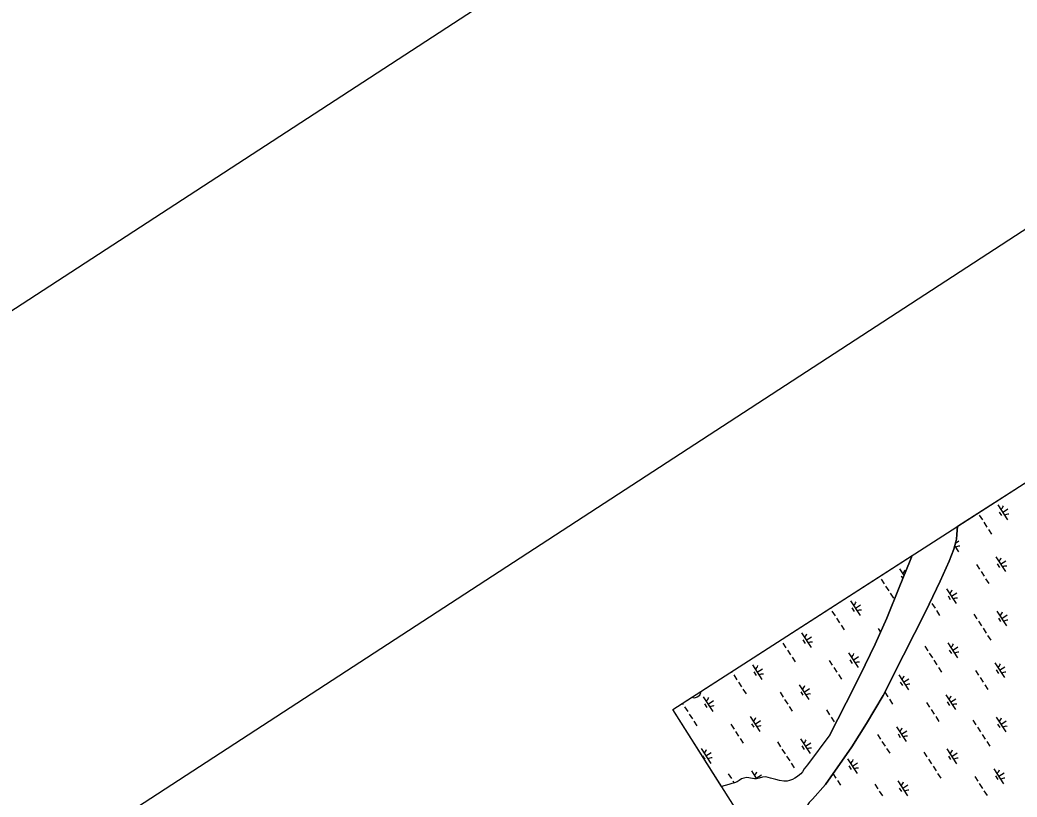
# Model space of a CAD drawing. Extents: x 3953924 to 3974542, y 193747 to 216192.
# Drawn here: x 3956097 to 3958928, y 209215 to 211422 of the extents above; entities that cross this region are included whole.
import ezdxf

# ---------------------------------------------------------------- set-up
doc = ezdxf.new("R2010")
doc.units = 0
for name, color, linetype in [('G-ANNO-NPLT', 7, 'Continuous'), ('V-ANNO-SYMB', 7, 'Continuous'), ('V-GRID-FRAM', 7, 'Continuous'), ('V-TOPO-SHOR', 7, 'Continuous'), ('V-WETL-SWMP', 7, 'Continuous')]:
    doc.layers.add(name, color=color, linetype=linetype)

msp = doc.modelspace()

# ---------------------------------------------------------------- linework, layer by layer
at = {"layer": 'G-ANNO-NPLT'}
msp.add_lwpolyline([(3954168.8, 209355.9), (3964170.5, 193991), (3974297.3, 200583), (3964295.6, 215947.9)], close=True, dxfattribs=at)
at = {"layer": 'V-ANNO-SYMB'}
msp.add_lwpolyline([(3955180.9, 208373.9), (3964205.1, 194510.7), (3973808.1, 200761.7), (3964783.9, 214624.9), (3955180.9, 208373.9)], dxfattribs=at)
at = {"layer": 'V-GRID-FRAM'}
msp.add_lwpolyline([(3964669.3, 213787.9), (3972946, 201072.9), (3966057, 196668.5), (3957950.8, 209463.9), (3964669.3, 213787.9)], dxfattribs=at)
at = {"layer": 'V-TOPO-SHOR'}
for points in [[(3958759.3, 209984.3), (3958757, 209961), (3958755.7, 209948.2), (3958754.2, 209940), (3958748.7, 209919), (3958735, 209885.4), (3958709.9, 209828.9), (3958667.8, 209741.2), (3958605.3, 209618.8), (3958547.9, 209504.3), (3958500.5, 209423.9), (3958458.8, 209358.1)], [(3958396.8, 209392.6), (3958465.6, 209527.7), (3958497.1, 209591.3), (3958525.6, 209649.2), (3958558.3, 209723.7), (3958593.7, 209810.7), (3958624.9, 209886.9), (3958629.9, 209901)], [(3958396.8, 209392.6), (3958333.2, 209306.7), (3958324.1, 209295.6), (3958318.7, 209287.2), (3958313.7, 209281.8), (3958310.4, 209278.3), (3958304.4, 209273.7), (3958297.4, 209269.1), (3958290.3, 209265.7), (3958281.8, 209262.5), (3958274.9, 209260.9), (3958266.7, 209260.5), (3958266.1, 209260.5), (3958253.7, 209262.3), (3958243, 209265.2), (3958235.7, 209267.3), (3958228.5, 209269.6), (3958221.7, 209271.4), (3958214.3, 209272.5), (3958205, 209271.9), (3958196.3, 209269.4), (3958188.3, 209267.4), (3958183, 209267.4), (3958177.2, 209268.6), (3958160.6, 209271.2), (3958151.9, 209269.3), (3958146.1, 209267), (3958139.1, 209262.5), (3958133.1, 209258.8), (3958126, 209255.6), (3958118.6, 209253.7), (3958110.2, 209251.3), (3958089.4, 209245.2)], [(3958458.8, 209358.1), (3958384, 209251.6), (3958347.7, 209209.9), (3958342.1, 209205.1), (3958337.6, 209200.5), (3958333.6, 209193.9), (3958332.5, 209189.3), (3958331.8, 209184.8), (3958331.8, 209179.2), (3958332.9, 209171.6), (3958334.1, 209163.7), (3958335.5, 209155.8), (3958336.8, 209148), (3958338.1, 209141.6), (3958339.3, 209133.4), (3958340, 209123.9), (3958340.3, 209110.5), (3958338.8, 209096.3), (3958336.9, 209088), (3958333.9, 209080.7), (3958270.8, 208977.7), (3958265.1, 208967.9)]]:
    msp.add_lwpolyline(points, dxfattribs=at)
at = {"layer": 'V-WETL-SWMP'}
for p, q in [((3958759.3, 209984.3), (3959380.1, 210383.8)), ((3958873.5, 210044.9), (3958900.8, 210003)), ((3958820.8, 210015.9), (3958829.5, 210002.4)), ((3958877.4, 210024.8), (3958883.9, 210014.7)), ((3958887.1, 210023.9), (3958902.2, 210033.8)), ((3958833.9, 209995.7), (3958842.6, 209982.3)), ((3958755.7, 209948.2), (3958757, 209961)), ((3958757, 209961), (3958759.3, 209984.3)), ((3958846.9, 209975.6), (3958855.7, 209962.2)), ((3958748.7, 209919), (3958754.2, 209940)), ((3958753.3, 209936.9), (3958762.8, 209943)), ((3958754.2, 209940), (3958755.7, 209948.2)), ((3958735, 209885.4), (3958748.7, 209919)), ((3958751.1, 209928.1), (3958761.4, 209912.3)), ((3958029.9, 209514.9), (3958629.9, 209901)), ((3958624.9, 209886.9), (3958593.7, 209810.7)), ((3958629.9, 209901), (3958624.9, 209886.9)), ((3958709.9, 209828.9), (3958735, 209885.4)), ((3958812.7, 209875.9), (3958821.5, 209862.5)), ((3958867.5, 209897.5), (3958894.8, 209855.6)), ((3958871.4, 209877.4), (3958877.9, 209867.3)), ((3958881.1, 209876.6), (3958896.2, 209886.4)), ((3958594.7, 209863.4), (3958607.3, 209844)), ((3958825.8, 209855.7), (3958834.6, 209842.3)), ((3958537.3, 209841.4), (3958537.6, 209841.1)), ((3958542, 209834.4), (3958550.7, 209821)), ((3958598.6, 209843.3), (3958603.8, 209835.3)), ((3958667.8, 209741.2), (3958709.9, 209828.9)), ((3958838.9, 209835.6), (3958847.7, 209822.2)), ((3958555, 209814.3), (3958563.8, 209800.8)), ((3958593.7, 209810.7), (3958558.3, 209723.7)), ((3958568.1, 209794.1), (3958576.9, 209780.7)), ((3958728.1, 209806.8), (3958755.4, 209764.9)), ((3958741.7, 209785.8), (3958756.8, 209795.7)), ((3958455.3, 209772.7), (3958482.6, 209730.8)), ((3958468.9, 209751.7), (3958484, 209761.5)), ((3958686.4, 209765), (3958695.2, 209751.6)), ((3958732, 209786.7), (3958738.5, 209776.6)), ((3958397.5, 209751.4), (3958398.2, 209750.3)), ((3958402.5, 209743.6), (3958411.3, 209730.2)), ((3958459.2, 209752.5), (3958465.7, 209742.5)), ((3958605.3, 209618.8), (3958667.8, 209741.2)), ((3958699.5, 209744.9), (3958708.3, 209731.5)), ((3958805.2, 209734.9), (3958813.9, 209721.5)), ((3958871, 209743.8), (3958898.3, 209701.9)), ((3958884.6, 209722.9), (3958899.7, 209732.7)), ((3958415.6, 209723.5), (3958424.4, 209710.1)), ((3958558.3, 209723.7), (3958525.6, 209649.2)), ((3958818.3, 209714.8), (3958827, 209701.4)), ((3958874.9, 209723.7), (3958881.4, 209713.6)), ((3958315.9, 209681.9), (3958343.1, 209640)), ((3958428.7, 209703.4), (3958437.5, 209690)), ((3958533.9, 209694.4), (3958540.8, 209683.8)), ((3958831.4, 209694.7), (3958840.1, 209681.3)), ((3958257.6, 209661.4), (3958258.8, 209659.6)), ((3958263.1, 209652.9), (3958271.9, 209639.5)), ((3958319.8, 209661.8), (3958326.3, 209651.7)), ((3958329.5, 209661), (3958344.6, 209670.8)), ((3958525.6, 209649.2), (3958497.1, 209591.3)), ((3958731.6, 209653.1), (3958758.9, 209611.2)), ((3958844.4, 209674.6), (3958853.2, 209661.2)), ((3958276.2, 209632.8), (3958285, 209619.4)), ((3958449.3, 209625.3), (3958476.6, 209583.4)), ((3958547.9, 209504.3), (3958605.3, 209618.8)), ((3958665.8, 209644.2), (3958674.5, 209630.7)), ((3958678.9, 209624), (3958687.6, 209610.6)), ((3958735.5, 209633), (3958742, 209622.9)), ((3958745.2, 209632.1), (3958760.3, 209642)), ((3958176.5, 209591.2), (3958203.7, 209549.3)), ((3958289.3, 209612.6), (3958298.1, 209599.2)), ((3958394.5, 209603.6), (3958403.3, 209590.2)), ((3958453.2, 209605.2), (3958459.7, 209595.1)), ((3958462.9, 209604.4), (3958478, 209614.2)), ((3958497.1, 209591.3), (3958465.6, 209527.7)), ((3958692, 209603.9), (3958700.7, 209590.5)), ((3958865, 209596.5), (3958892.3, 209554.6)), ((3958117.7, 209571.4), (3958119.4, 209568.8)), ((3958123.7, 209562.1), (3958132.5, 209548.7)), ((3958180.4, 209571), (3958186.9, 209561)), ((3958190.1, 209570.2), (3958205.2, 209580)), ((3958407.6, 209583.5), (3958416.4, 209570.1)), ((3958420.7, 209563.4), (3958429.5, 209550)), ((3958592.2, 209562.3), (3958619.5, 209520.4)), ((3958705, 209583.8), (3958713.8, 209570.4)), ((3958810.3, 209574.8), (3958819, 209561.4)), ((3958868.9, 209576.3), (3958875.5, 209566.3)), ((3958878.6, 209575.5), (3958893.7, 209585.3)), ((3958136.8, 209542), (3958145.6, 209528.6)), ((3958309.9, 209534.6), (3958337.2, 209492.7)), ((3958596.1, 209542.2), (3958602.6, 209532.2)), ((3958605.8, 209541.4), (3958620.9, 209551.2)), ((3958823.3, 209554.7), (3958832.1, 209541.3)), ((3958836.4, 209534.6), (3958845.2, 209521.2)), ((3958027.4, 209504.9), (3958030, 209512)), ((3958030, 209512), (3958029.9, 209514.9)), ((3958149.9, 209521.9), (3958158.7, 209508.5)), ((3958255.1, 209512.9), (3958263.9, 209499.5)), ((3958313.8, 209514.4), (3958320.3, 209504.4)), ((3958323.5, 209513.6), (3958338.6, 209523.4)), ((3958465.6, 209527.7), (3958396.8, 209392.6)), ((3958552.5, 209513.2), (3958561.3, 209499.8)), ((3958725.6, 209505.7), (3958752.9, 209463.8)), ((3957950.8, 209463.9), (3958006.6, 209499.9)), ((3957977.8, 209481.3), (3957980, 209478.1)), ((3958006.6, 209499.9), (3958007.9, 209498.6)), ((3958007.9, 209498.6), (3958013.4, 209497.6)), ((3958013.4, 209497.6), (3958020.3, 209499.8)), ((3958020.3, 209499.8), (3958027.4, 209504.9)), ((3958037.1, 209500.4), (3958064.3, 209458.5)), ((3958041, 209480.3), (3958047.5, 209470.2)), ((3958050.7, 209479.5), (3958065.8, 209489.3)), ((3958268.2, 209492.8), (3958277, 209479.4)), ((3958500.5, 209423.9), (3958547.9, 209504.3)), ((3958565.6, 209493.1), (3958574.4, 209479.7)), ((3958670.8, 209484.1), (3958679.6, 209470.6)), ((3958729.5, 209485.6), (3958736, 209475.5)), ((3958739.2, 209484.8), (3958754.3, 209494.6)), ((3958089.4, 209245.2), (3957950.8, 209463.9)), ((3957984.3, 209471.4), (3957993.1, 209458)), ((3957997.4, 209451.3), (3958006.2, 209437.9)), ((3958281.3, 209472.7), (3958290, 209459.2)), ((3958387, 209462.7), (3958395.7, 209449.3)), ((3958683.9, 209463.9), (3958692.7, 209450.5)), ((3958010.5, 209431.2), (3958019.2, 209417.7)), ((3958115.7, 209422.1), (3958124.5, 209408.7)), ((3958170.5, 209443.8), (3958197.8, 209401.9)), ((3958174.4, 209423.7), (3958180.9, 209413.6)), ((3958184.1, 209422.9), (3958199.2, 209432.7)), ((3958400, 209442.6), (3958408.8, 209429.1)), ((3958458.8, 209358.1), (3958500.5, 209423.9)), ((3958697, 209443.8), (3958705.8, 209430.4)), ((3958802.7, 209433.8), (3958811.4, 209420.4)), ((3958868.5, 209442.8), (3958895.8, 209400.9)), ((3958872.4, 209422.6), (3958878.9, 209412.6)), ((3958882.1, 209421.8), (3958897.2, 209431.6)), ((3958128.8, 209402), (3958137.5, 209388.6)), ((3958396.8, 209392.6), (3958333.2, 209306.7)), ((3958531.4, 209393.3), (3958540.2, 209379.9)), ((3958586.2, 209415), (3958613.5, 209373.1)), ((3958590.1, 209394.9), (3958596.6, 209384.8)), ((3958599.8, 209394), (3958614.9, 209403.9)), ((3958815.8, 209413.7), (3958824.5, 209400.3)), ((3958828.9, 209393.6), (3958837.6, 209380.2)), ((3958141.9, 209381.9), (3958150.6, 209368.5)), ((3958247.6, 209371.9), (3958256.3, 209358.5)), ((3958313.4, 209380.9), (3958340.6, 209339)), ((3958327, 209359.9), (3958342.1, 209369.7)), ((3958544.5, 209373.2), (3958553.3, 209359.8)), ((3958842, 209373.5), (3958850.7, 209360.1)), ((3958031.1, 209353.1), (3958058.4, 209311.2)), ((3958044.7, 209332.1), (3958059.8, 209341.9)), ((3958260.6, 209351.8), (3958269.4, 209338.4)), ((3958317.3, 209360.7), (3958323.8, 209350.7)), ((3958384, 209251.6), (3958458.8, 209358.1)), ((3958557.6, 209353.1), (3958566.4, 209339.7)), ((3958663.3, 209343.1), (3958672, 209329.7)), ((3958729.1, 209352), (3958756.4, 209310.1)), ((3958742.7, 209331.1), (3958757.8, 209340.9)), ((3958035, 209332.9), (3958041.5, 209322.9)), ((3958273.7, 209331.7), (3958282.5, 209318.3)), ((3958286.8, 209311.6), (3958295.6, 209298.2)), ((3958446.8, 209324.2), (3958474.1, 209282.3)), ((3958460.4, 209303.3), (3958475.5, 209313.1)), ((3958676.4, 209323), (3958685.1, 209309.6)), ((3958733, 209331.9), (3958739.5, 209321.8)), ((3958108.1, 209281.2), (3958116.9, 209267.8)), ((3958174, 209290.1), (3958188.7, 209267.5)), ((3958187.6, 209269.2), (3958202.7, 209279)), ((3958313.7, 209281.8), (3958310.4, 209278.3)), ((3958318.7, 209287.2), (3958313.7, 209281.8)), ((3958324.1, 209295.6), (3958318.7, 209287.2)), ((3958333.2, 209306.7), (3958324.1, 209295.6)), ((3958405.4, 209282), (3958413.9, 209269)), ((3958450.7, 209304.1), (3958457.2, 209294.1)), ((3958689.5, 209302.9), (3958698.2, 209289.5)), ((3958702.5, 209282.8), (3958711.3, 209269.3)), ((3958862.5, 209295.4), (3958889.8, 209253.5)), ((3958876.1, 209274.5), (3958891.2, 209284.3)), ((3958110.2, 209251.3), (3958089.4, 209245.2)), ((3958118.6, 209253.7), (3958110.2, 209251.3)), ((3958126, 209255.6), (3958118.6, 209253.7)), ((3958121.2, 209261.1), (3958125, 209255.3)), ((3958133.1, 209258.8), (3958126, 209255.6)), ((3958139.1, 209262.5), (3958133.1, 209258.8)), ((3958146.1, 209267), (3958139.1, 209262.5)), ((3958151.9, 209269.3), (3958146.1, 209267)), ((3958160.6, 209271.2), (3958151.9, 209269.3)), ((3958177.2, 209268.6), (3958160.6, 209271.2)), ((3958183, 209267.4), (3958177.2, 209268.6)), ((3958177.9, 209270), (3958179, 209268.2)), ((3958188.3, 209267.4), (3958183, 209267.4)), ((3958196.3, 209269.4), (3958188.3, 209267.4)), ((3958205, 209271.9), (3958196.3, 209269.4)), ((3958214.3, 209272.5), (3958205, 209271.9)), ((3958221.7, 209271.4), (3958214.3, 209272.5)), ((3958228.5, 209269.6), (3958221.7, 209271.4)), ((3958235.7, 209267.3), (3958228.5, 209269.6)), ((3958243, 209265.2), (3958235.7, 209267.3)), ((3958253.7, 209262.3), (3958243, 209265.2)), ((3958266.1, 209260.5), (3958253.7, 209262.3)), ((3958266.7, 209260.5), (3958266.1, 209260.5)), ((3958274.9, 209260.9), (3958266.7, 209260.5)), ((3958281.8, 209262.5), (3958274.9, 209260.9)), ((3958290.3, 209265.7), (3958281.8, 209262.5)), ((3958297.4, 209269.1), (3958290.3, 209265.7)), ((3958304.4, 209273.7), (3958297.4, 209269.1)), ((3958310.4, 209278.3), (3958304.4, 209273.7)), ((3958347.7, 209209.9), (3958384, 209251.6)), ((3958418.2, 209262.3), (3958427, 209248.9)), ((3958523.9, 209252.3), (3958532.6, 209238.9)), ((3958589.7, 209261.3), (3958617, 209219.4)), ((3958807.8, 209273.7), (3958816.5, 209260.3)), ((3958820.8, 209253.6), (3958829.6, 209240.2)), ((3958866.4, 209275.3), (3958873, 209265.2)), ((3958537, 209232.2), (3958545.7, 209218.8)), ((3958593.6, 209241.1), (3958600.1, 209231.1)), ((3958603.3, 209240.3), (3958618.4, 209250.1)), ((3958833.9, 209233.5), (3958842.7, 209220.1))]:
    msp.add_line(p, q, dxfattribs=at)
for centre, start, end in [((3958872.3, 210047.2), 302.2901, 343.8338), ((3958902.4, 210000.9), 82.2901, 123.8337), ((3958763, 209910.2), 82.2901, 123.8337), ((3958866.3, 209899.9), 302.2901, 343.8338), ((3958593.4, 209865.7), 302.2901, 343.8338), ((3958896.4, 209853.6), 82.2901, 123.8337), ((3958726.9, 209809.1), 302.2901, 343.8338), ((3958454, 209775), 302.2901, 343.8338), ((3958757, 209762.8), 82.2901, 123.8337), ((3958484.2, 209728.7), 82.2901, 123.8337), ((3958869.8, 209746.2), 302.2901, 343.8338), ((3958899.9, 209699.9), 82.2901, 123.8337), ((3958314.6, 209684.2), 302.2901, 343.8338), ((3958344.8, 209638), 82.2901, 123.8337), ((3958730.4, 209655.4), 302.2901, 343.8338), ((3958448.1, 209627.6), 302.2901, 343.8338), ((3958760.5, 209609.1), 82.2901, 123.8337), ((3958478.2, 209581.3), 82.2901, 123.8337), ((3958863.8, 209598.8), 302.2901, 343.8338), ((3958175.2, 209593.5), 302.2901, 343.8338), ((3958205.4, 209547.2), 82.2901, 123.8337), ((3958893.9, 209552.5), 82.2901, 123.8337), ((3958590.9, 209564.7), 302.2901, 343.8338), ((3958621.1, 209518.4), 82.2901, 123.8337), ((3958308.7, 209536.9), 302.2901, 343.8338), ((3958338.8, 209490.6), 82.2901, 123.8337), ((3958035.8, 209502.8), 302.2901, 343.8338), ((3958724.4, 209508.1), 302.2901, 343.8338), ((3958754.5, 209461.8), 82.2901, 123.8337), ((3958066, 209456.5), 82.2901, 123.8337), ((3958169.3, 209446.1), 302.2901, 343.8338), ((3958867.3, 209445.1), 302.2901, 343.8338), ((3958199.4, 209399.8), 82.2901, 123.8337), ((3958585, 209417.3), 302.2901, 343.8338), ((3958897.4, 209398.8), 82.2901, 123.8337), ((3958312.1, 209383.2), 302.2901, 343.8338), ((3958615.1, 209371), 82.2901, 123.8337), ((3958029.8, 209355.4), 302.2901, 343.8338), ((3958342.3, 209336.9), 82.2901, 123.8337), ((3958727.9, 209354.4), 302.2901, 343.8338), ((3958060, 209309.1), 82.2901, 123.8337), ((3958445.6, 209326.6), 302.2901, 343.8338), ((3958758, 209308.1), 82.2901, 123.8337), ((3958172.7, 209292.4), 302.2901, 343.8338), ((3958475.7, 209280.3), 82.2901, 123.8337), ((3958861.3, 209297.7), 302.2901, 343.8338), ((3958588.5, 209263.6), 302.2901, 343.8338), ((3958891.4, 209251.4), 82.2901, 123.8337), ((3958618.6, 209217.3), 82.2901, 123.8337)]:
    msp.add_arc(centre, 17.6, start, end, dxfattribs=at)

doc.saveas('drawing.dxf')
